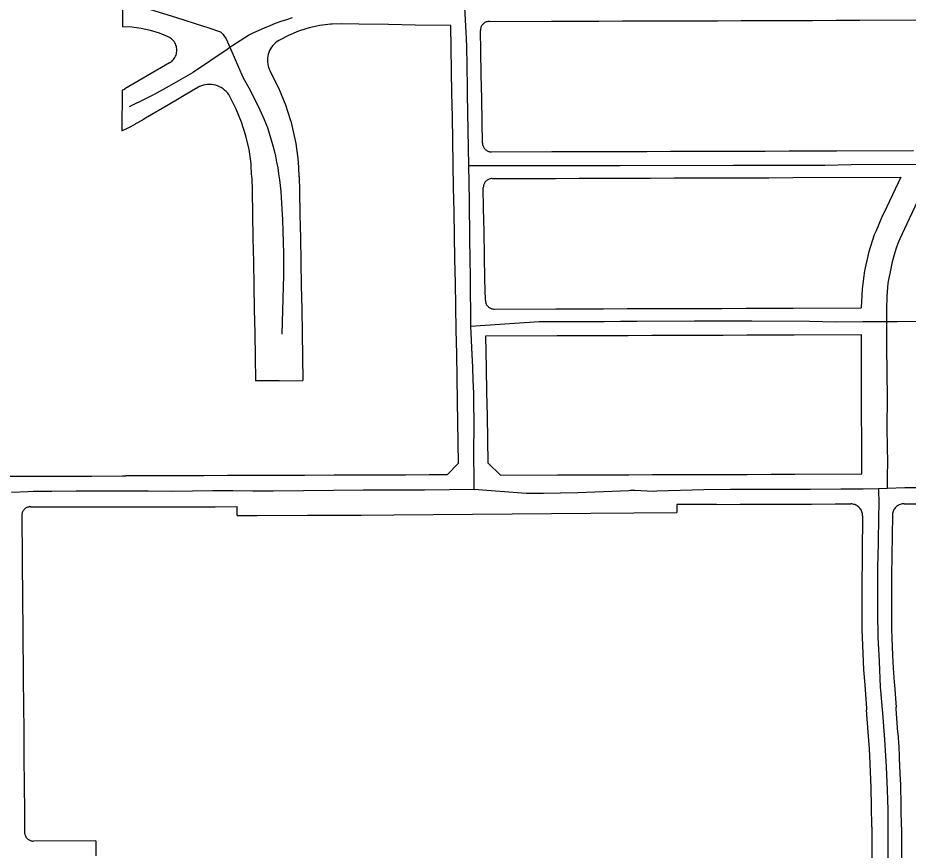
# Model space of a CAD drawing. Extents: x -25029 to 2274964, y -81170 to 687028.
# Drawn here: x 6830 to 8332, y -63947 to -62544 of the extents above; entities that cross this region are included whole.
import ezdxf

# ---------------------------------------------------------------- set-up
doc = ezdxf.new("R2010")
doc.units = 0
for name, color, linetype in [('81911BEA - RW_X_Fee_RW', 7, 'Continuous'), ('AP_X_Lights', 7, 'Continuous'), ('GE_X_CL_2000', 7, 'Continuous')]:
    doc.layers.add(name, color=color, linetype=linetype)

msp = doc.modelspace()

# ---------------------------------------------------------------- linework, layer by layer
at = {"layer": '81911BEA - RW_X_Fee_RW'}
for p, q in [((7007.2, -62518.6), (7007, -62558.6)), ((7086.5, -62619.5), (7011, -62663.4)), ((7271.4, -63155.4), (7231.4, -63155.3)), ((7271.4, -63155.4), (7311.4, -63155)), ((7554.4, -63314.3), (7574, -63294.2)), ((7624, -63294.6), (7644.4, -63314.5)), ((7942.1, -63364.3), (7942.1, -63377.8)), ((7200.5, -63382.7), (7234.1, -63382.7)), ((8255.4, -63383.3), (8253.9, -63508)), ((6962, -63931.3), (6857, -63931.5)), ((6962, -63931.3), (6962.2, -63956.2))]:
    msp.add_line(p, q, dxfattribs=at)
for points in [[(7084.1, -62575.6), (7069.3, -62569.7), (7054.1, -62565.1), (7038.6, -62561.6), (7022.9, -62559.5), (7007, -62558.6)], [(7376.4, -62553.9), (7360.7, -62554.4), (7358, -62554.5), (7339.7, -62556.7), (7321.7, -62560.6), (7316.5, -62562.2), (7304.1, -62566.1), (7287, -62573.1), (7270.7, -62581.6)], [(7560.7, -62556.6), (7500.7, -62555.8), (7455.6, -62555.1), (7405.6, -62554.4), (7376.4, -62553.9)], [(7574, -63294.2), (7572.1, -63190.3), (7571.4, -63150.3), (7570.7, -63110.3), (7570, -63070.3), (7569.2, -63030.3), (7568.5, -62990.3), (7567.8, -62950.4), (7567.1, -62910.4), (7566.4, -62870.4), (7565.6, -62830.4), (7564.9, -62790.4), (7564.2, -62750.4), (7563.5, -62710.4), (7562.7, -62670.4), (7560.7, -62556.6)], [(7625.8, -62549.6), (7624.5, -62549.6), (7623.2, -62549.8), (7621.9, -62550.1), (7620.6, -62550.5), (7619.4, -62551), (7618.2, -62551.6), (7617.1, -62552.4), (7616.1, -62553.2), (7615.1, -62554.1), (7614.2, -62555.1), (7613.4, -62556.1), (7612.7, -62557.2), (7612.2, -62558.4), (7611.7, -62559.7), (7611.3, -62560.9), (7611, -62562.2), (7610.9, -62563.5), (7610.8, -62564.8)], [(7625.8, -62549.6), (7730.6, -62549.3), (7770.6, -62549.1), (7810.6, -62549), (7850.6, -62548.9), (7890.6, -62548.8), (7930.6, -62548.6), (7970.6, -62548.5), (8010.6, -62548.4), (8050.6, -62548.3), (8090.6, -62548.1), (8130.6, -62548), (8170.6, -62547.9), (8210.6, -62547.8), (8250.6, -62547.6), (8413.6, -62547.1)], [(7086.5, -62619.5), (7088.3, -62618.3), (7090, -62617), (7091.6, -62615.5), (7093.1, -62613.9), (7094.4, -62612.2), (7095.6, -62610.3), (7096.5, -62608.4), (7097.4, -62606.4), (7098, -62604.3), (7098.4, -62602.2), (7098.7, -62600), (7098.8, -62597.9), (7098.7, -62595.7), (7098.3, -62593.6), (7097.9, -62591.5), (7097.2, -62589.4), (7096.3, -62587.4), (7095.3, -62585.5), (7094.1, -62583.7), (7092.8, -62582), (7091.3, -62580.4), (7089.6, -62579), (7087.9, -62577.7), (7086.1, -62576.6), (7084.1, -62575.6)], [(7614.3, -62754.8), (7613.6, -62719.6), (7612.9, -62679.6), (7612.2, -62639.6), (7611.5, -62599.6), (7610.8, -62564.8)], [(7270.7, -62581.6), (7267.9, -62583.5), (7265.2, -62585.5), (7262.7, -62587.8), (7260.4, -62590.3), (7258.4, -62593), (7256.6, -62595.8), (7255, -62598.8), (7253.7, -62601.9), (7252.7, -62605.1), (7252, -62608.4), (7251.5, -62611.8), (7251.4, -62615.1), (7251.5, -62618.5), (7252, -62621.9), (7252.7, -62625.2), (7253.7, -62628.4), (7255, -62631.5), (7256.5, -62634.5)], [(7305.2, -62811.8), (7304.2, -62795.1), (7303.4, -62780.9), (7299.7, -62755.2), (7299, -62750.3), (7292, -62720.1), (7290.5, -62715.4), (7282.6, -62690.6), (7270.7, -62662), (7256.5, -62634.5)], [(7006.4, -62666.1), (7006, -62733.7), (7006, -62734.2)], [(7006.4, -62666.1), (7007.9, -62665.2), (7009.4, -62664.3), (7011, -62663.4)], [(7134, -62661.2), (7123.3, -62667.5), (7084.4, -62690.1), (7045.6, -62712.7), (7041.2, -62715.3)], [(7188.1, -62676), (7186.2, -62673), (7184.2, -62670.3), (7181.8, -62667.7), (7179.3, -62665.3), (7176.6, -62663.2), (7173.7, -62661.3), (7170.6, -62659.7), (7167.4, -62658.4), (7164.1, -62657.3), (7160.7, -62656.5), (7157.3, -62656.1), (7153.9, -62655.9), (7150.4, -62656.1), (7147, -62656.5), (7143.6, -62657.3), (7140.3, -62658.3), (7137.1, -62659.6), (7134, -62661.2)], [(7225.3, -62813.3), (7224.2, -62795.4), (7223.8, -62789.4), (7220.5, -62765.7), (7215.2, -62742.3), (7208, -62719.5), (7198.9, -62697.3), (7188.1, -62676)], [(7006, -62734.2), (7017.9, -62728.2), (7028.3, -62722.6), (7029.6, -62721.9), (7041.2, -62715.3)], [(7614.3, -62754.8), (7614.3, -62756.1), (7614.5, -62757.4), (7614.8, -62758.7), (7615.2, -62759.9), (7615.8, -62761.1), (7616.4, -62762.2), (7617.1, -62763.3), (7617.9, -62764.3), (7618.8, -62765.3), (7619.7, -62766.1), (7620.8, -62766.9), (7621.9, -62767.6), (7623, -62768.2), (7624.2, -62768.7), (7625.5, -62769.1), (7626.7, -62769.3), (7628, -62769.5), (7629.3, -62769.6)], [(7629.3, -62769.6), (7731.2, -62769.2), (7771.2, -62769.1), (7811.2, -62769), (7851.2, -62768.9), (7891.2, -62768.8), (7931.2, -62768.6), (7971.2, -62768.5), (8011.2, -62768.4), (8051.2, -62768.3), (8091.2, -62768.1), (8131.2, -62768), (8171.2, -62767.9), (8211.3, -62767.8), (8341.4, -62767.4)], [(7225.3, -62813.3), (7225.7, -62835.3), (7226.4, -62875.3), (7227.1, -62915.3), (7227.8, -62955.3), (7228.5, -62995.3), (7229.3, -63035.3), (7230, -63075.3), (7230.7, -63115.3), (7231.4, -63155.3)], [(7305.2, -62811.8), (7305.7, -62835.1), (7306.4, -62875.1), (7306.7, -62895.1), (7307.1, -62915.1), (7307.8, -62955), (7308.6, -62995), (7309.3, -63035), (7310, -63075), (7310.7, -63115), (7311.4, -63155)], [(7630.6, -62814.6), (7629.3, -62814.6), (7627.9, -62814.8), (7626.7, -62815.1), (7625.4, -62815.5), (7624.2, -62816), (7623, -62816.6), (7621.9, -62817.3), (7620.9, -62818.2), (7619.9, -62819.1), (7619, -62820), (7618.2, -62821.1), (7617.5, -62822.2), (7616.9, -62823.4), (7616.4, -62824.6), (7616.1, -62825.9), (7615.8, -62827.2), (7615.7, -62828.5), (7615.6, -62829.8)], [(7630.6, -62814.6), (7737.4, -62814.2), (7777.4, -62814.1), (7817.4, -62814), (7857.4, -62813.9), (7897.4, -62813.7), (7937.4, -62813.6), (7977.4, -62813.5), (8017.4, -62813.4), (8057.4, -62813.2), (8097.4, -62813.1), (8137.4, -62813), (8319.9, -62812.4)], [(8319.9, -62812.4), (8296, -62862.5), (8287.2, -62880.8)], [(7619.1, -63019.8), (7618.4, -62984.6), (7617.7, -62944.6), (7617, -62904.6), (7616.2, -62864.6), (7615.6, -62829.8)], [(8287.2, -62880.8), (8278, -62902.7), (8275, -62909.7), (8265.4, -62939.6), (8264.7, -62942.6), (8258.5, -62970.2), (8256.9, -62982.7), (8254.4, -63001.3), (8253.1, -63032.6)], [(7619.1, -63019.8), (7619.1, -63021.1), (7619.3, -63022.4), (7619.6, -63023.7), (7620, -63024.9), (7620.5, -63026.1), (7621.2, -63027.2), (7621.9, -63028.3), (7622.7, -63029.3), (7623.6, -63030.3), (7624.5, -63031.1), (7625.6, -63031.9), (7626.7, -63032.6), (7627.8, -63033.2), (7629, -63033.7), (7630.2, -63034.1), (7631.5, -63034.3), (7632.8, -63034.5), (7634.1, -63034.6)], [(7634.1, -63034.6), (7738.1, -63034.2), (7778.1, -63034.1), (7818.1, -63034), (7858.1, -63033.9), (7898.1, -63033.7), (7938.1, -63033.6), (7978.1, -63033.5), (8018.1, -63033.4), (8058.1, -63033.2), (8098.1, -63033.1), (8138.1, -63033), (8253.1, -63032.6)], [(7620.1, -63079.6), (7740.1, -63079.2), (7780.1, -63079.1), (7820.1, -63079), (7860.1, -63078.9), (7900.1, -63078.7), (7940.1, -63078.6), (7980.1, -63078.5), (8020.1, -63078.4), (8060.1, -63078.2), (8100.1, -63078.1), (8140.1, -63078), (8253.2, -63077.6)], [(7624, -63294.6), (7623.3, -63254.6), (7622.6, -63214.6), (7621.8, -63174.6), (7621.1, -63134.6), (7620.1, -63079.6)], [(8253.9, -63312.6), (8253.8, -63252.6), (8253.6, -63212.6), (8253.5, -63172.6), (8253.4, -63132.6), (8253.2, -63077.6)], [(6726.1, -63316.8), (6765.1, -63316.7), (6811.9, -63316.5), (6857.1, -63316.4), (6905.1, -63316.3), (6950.1, -63316.1), (6955.1, -63316.1), (7007.1, -63315.9), (7012.8, -63315.9)], [(7274.3, -63315.1), (7234.3, -63315.2), (7184.3, -63315.4), (7144.3, -63315.5), (7104.3, -63315.6), (7059.3, -63315.8), (7012.8, -63315.9)], [(7554.4, -63314.3), (7524.4, -63314.3), (7484.4, -63314.5), (7444.3, -63314.6), (7404.3, -63314.7), (7364.3, -63314.8), (7314.3, -63315), (7274.3, -63315.1)], [(7644.4, -63314.5), (7740.9, -63314.2), (7780.9, -63314.1), (7820.9, -63314), (7860.9, -63313.9), (7900.9, -63313.7), (7940.9, -63313.6), (7980.9, -63313.5), (8020.9, -63313.4), (8060.9, -63313.2), (8100.9, -63313.1), (8140.9, -63313), (8253.9, -63312.6)], [(6852.2, -63367.8), (6850.9, -63367.9), (6849.6, -63368), (6848.3, -63368.3), (6847.1, -63368.7), (6845.8, -63369.2), (6844.7, -63369.8), (6843.6, -63370.5), (6842.5, -63371.3), (6841.6, -63372.2), (6840.7, -63373.2), (6839.9, -63374.2), (6839.2, -63375.4), (6838.6, -63376.5), (6838.1, -63377.7), (6837.7, -63379), (6837.4, -63380.3), (6837.3, -63381.6), (6837.2, -63382.9)], [(6852.2, -63367.8), (6957.1, -63367.8), (7013.5, -63367.8), (7068.5, -63367.8), (7123.3, -63367.8), (7163.3, -63367.8), (7200.7, -63367.7)], [(7200.5, -63382.7), (7200.6, -63377.7), (7200.6, -63372.7), (7200.7, -63367.7)], [(8008.8, -63363.8), (7956.9, -63364.2), (7942.1, -63364.3)], [(8008.8, -63363.8), (8048.9, -63363.6), (8088.9, -63363.5), (8128.9, -63363.4), (8168.9, -63363.3), (8209.3, -63363.2), (8235.3, -63363.1)], [(8255.4, -63383.3), (8255.3, -63381.6), (8255.3, -63379.8), (8254.7, -63378.1), (8254.2, -63376.4), (8253.6, -63374.8), (8252.8, -63373.2), (8251.8, -63371.7), (8250.8, -63370.3), (8249.6, -63369), (8248.3, -63367.8), (8246.9, -63366.7), (8245.4, -63365.8), (8243.8, -63365), (8242.2, -63364.3), (8240.5, -63363.8), (8238.8, -63363.4), (8237.1, -63363.2), (8235.3, -63363.1)], [(8325.3, -63362.8), (8323.6, -63362.9), (8321.9, -63363), (8320.2, -63363.5), (8318.5, -63364), (8317, -63364.7), (8315.4, -63365.5), (8314, -63366.4), (8312.6, -63367.4), (8311.3, -63368.6), (8310.1, -63369.9), (8309.1, -63371.2), (8308.1, -63372.7), (8307.3, -63374.2), (8306.6, -63375.8), (8306.1, -63377.5), (8305.7, -63379.1), (8305.6, -63380.8), (8305.5, -63382.6)], [(8325.3, -63362.8), (8355.6, -63362.7), (8400.6, -63362.6), (8405.6, -63362.6), (8451.7, -63362.4)], [(6837.2, -63382.9), (6838.5, -63527.8), (6838.9, -63571.8), (6839.2, -63615.8), (6839.3, -63617.8), (6839.6, -63656.9), (6839.6, -63658.9), (6840, -63701.9), (6840.4, -63746.9), (6840.8, -63791.9), (6841.2, -63836.9), (6841.6, -63881.9), (6841.9, -63916.6)], [(7234.1, -63382.7), (7319.3, -63382.3), (7359.8, -63382), (7409.8, -63381.8), (7464.8, -63381.5)], [(7464.8, -63381.5), (7796.8, -63378.9), (7942.1, -63377.8)], [(8305.5, -63382.6), (8304.2, -63483.6), (8303.9, -63508.6)], [(8253.9, -63508), (8254.1, -63548), (8254.2, -63575.5), (8254.7, -63588), (8256.3, -63628), (8256.9, -63642.9), (8258.8, -63667.9), (8261.7, -63707.8), (8261.9, -63710.2)], [(8303.9, -63508.6), (8304, -63528.6), (8304.1, -63548.6), (8304.2, -63573.6), (8304.2, -63574.4), (8304.8, -63588.6), (8306, -63618.6), (8306.4, -63628.6), (8306.8, -63640), (8308.6, -63663.5), (8308.9, -63668.5), (8311.7, -63705.6)], [(8271, -63907.5), (8270.5, -63872.5), (8270, -63841.6), (8269.3, -63827.5), (8267.5, -63787.6), (8267, -63775.8), (8264.8, -63747.7), (8261.9, -63710.2)], [(8321, -63907.5), (8320.5, -63876.1), (8320.4, -63868.1), (8320, -63840.1), (8319.7, -63835), (8319.5, -63829), (8317.8, -63792.2), (8317.6, -63788.2), (8316.9, -63772.8), (8315.1, -63750.2), (8315, -63748.3), (8311.9, -63708.4), (8311.7, -63705.6)], [(8271, -63907.5), (8271, -63919.2), (8271, -63944)], [(8321, -63907.5), (8321, -63918.7), (8321, -63943.8)], [(6841.9, -63916.6), (6841.9, -63917.9), (6842.1, -63919.2), (6842.4, -63920.4), (6842.8, -63921.7), (6843.3, -63922.9), (6843.9, -63924.1), (6844.6, -63925.2), (6845.4, -63926.2), (6846.3, -63927.1), (6847.3, -63928), (6848.3, -63928.8), (6849.5, -63929.5), (6850.6, -63930.1), (6851.8, -63930.6), (6853.1, -63931), (6854.4, -63931.3), (6855.6, -63931.4), (6857, -63931.5)], [(8271, -63944), (8271.1, -63981.4), (8271.1, -64246.6), (8271.1, -64323.9)], [(8321, -63943.7), (8321.1, -64021), (8321.1, -64061), (8321.1, -64121), (8321.1, -64171), (8321.1, -64181), (8321.1, -64221), (8321.1, -64245.2)]]:
    msp.add_lwpolyline(points, dxfattribs=at)
at = {"layer": 'AP_X_Lights'}
msp.add_line((8282.3, -63336.9), (8296.8, -63336.5), dxfattribs=at)
at = {"layer": 'GE_X_CL_2000'}
for points in [[(6842.3, -62487.2), (6891.1, -62505.4), (6933.1, -62516.8), (6967, -62520), (6979.5, -62519.8), (6992, -62519.7), (7005.8, -62519.9), (7010.2, -62520.5), (7014.6, -62521.1), (7024.5, -62523.2), (7034.5, -62525.3), (7054.3, -62529.5), (7081.9, -62538.1), (7108.8, -62546.5), (7132.9, -62554), (7150.9, -62560.1), (7172.1, -62567.3), (7176.2, -62571), (7181.8, -62579.1), (7188.2, -62593.2)], [(7584, -62526), (7586.7, -62578.7), (7587.3, -62592.6), (7587.5, -62603.1), (7587.7, -62613.5), (7588.6, -62673.1), (7589.5, -62732.7), (7590.5, -62792.3)], [(7188.2, -62593.2), (7193.2, -62589.8), (7219.7, -62573), (7228.6, -62568.5), (7237.7, -62564.2), (7246.8, -62560.2), (7256, -62556.4), (7265.3, -62552.8), (7274.7, -62549.4), (7284.2, -62546.3), (7293.8, -62543.3)], [(7018.8, -62693.1), (7047.5, -62679.2), (7061, -62672.2), (7086.3, -62658.3), (7125.5, -62635.5), (7126.8, -62634.4), (7183.5, -62596.3), (7188.2, -62593.2)], [(7188.2, -62593.2), (7210.2, -62643.8), (7223.1, -62666.6), (7238.9, -62698.5), (7246, -62715.1), (7251.5, -62728.5), (7254.5, -62737.9), (7257.4, -62747.6), (7260.1, -62757.3), (7262.6, -62767), (7264.9, -62776.9), (7266.9, -62786.7), (7268.8, -62796.6), (7270.4, -62806.6), (7271.8, -62816.5), (7273, -62826.5), (7273.9, -62836.6), (7274.7, -62846.7), (7275.9, -62865.4), (7276.9, -62884.2), (7277.6, -62903), (7278.2, -62921.9), (7278.5, -62940.7), (7278.6, -62959.5), (7278.5, -62978.3), (7278.2, -62997.2), (7276, -63076.8)], [(7590.5, -62792.3), (7846.7, -62792.6), (8037.3, -62791.7), (8075.8, -62792.1), (8114.5, -62792.2), (8153.2, -62792.1), (8191.8, -62791.8), (8235.8, -62790.7), (8378.7, -62790.3)], [(7590.5, -62792.3), (7591.5, -62852), (7592.3, -62916.8), (7593.4, -62981.6), (7594, -63063.5)], [(8378.7, -62790.3), (8360.7, -62825.5), (8348.7, -62851.4), (8333.7, -62882.3), (8318, -62916.4), (8315, -62924), (8312.2, -62931.7), (8309.7, -62939.4), (8307.3, -62947.2), (8305.2, -62955.1), (8303.4, -62963.1), (8298.1, -62990.7), (8296.1, -63012.9), (8295.8, -63035.3), (8295.8, -63055.6)], [(7594, -63063.5), (7709.6, -63055.6), (7764.6, -63055.7), (7792.1, -63055.6), (7819.5, -63055.5), (7847, -63055.2), (7874.6, -63054.9), (7971.6, -63054.6), (8068.7, -63054.6), (8165.7, -63054.8), (8210.5, -63056), (8255.7, -63055.7), (8295.8, -63055.6)], [(8295.8, -63055.6), (8295.6, -63067.5), (8295.8, -63100.5), (8296, -63139.4), (8296.8, -63186), (8296.1, -63232.4), (8297, -63269.7), (8297.1, -63290.4), (8296.8, -63318), (8296.8, -63336.5)], [(8295.8, -63055.6), (8313.4, -63055.5), (8357.5, -63055.2), (8408.5, -63054.7), (8460.5, -63054.7), (8509.2, -63054), (8551.1, -63053.9), (8590.7, -63053.4), (8639.9, -63053.3), (8687.2, -63053.4), (8734.3, -63053.6), (8780.7, -63053), (8833.4, -63053), (8868.8, -63052.4), (8903.2, -63052.6), (8939.6, -63052.5), (8975.3, -63052.2), (9022.8, -63052), (9093.1, -63052.2), (9192.2, -63053.1), (9385, -63051)], [(7594, -63063.5), (7596.3, -63110.9), (7597.4, -63132.5), (7598.2, -63154.4), (7598.9, -63176.3), (7599.3, -63198.2), (7599.5, -63220), (7599.4, -63241.9), (7599.1, -63263.8), (7599.8, -63338.2)], [(6819.7, -63343), (6847.4, -63341.9), (6856.3, -63341.8), (6888, -63341.4), (6928.7, -63341), (6969.3, -63340.8), (7010, -63340.8), (7050.6, -63340.9), (7091.4, -63341.3), (7125.4, -63340.9), (7159.3, -63340.7), (7193.2, -63340.7), (7227.1, -63340.8), (7261.2, -63341.1), (7312.2, -63340.4), (7363, -63339.9), (7413.8, -63339.6), (7464.7, -63339.5), (7490.5, -63339.6), (7516.4, -63339.5), (7599.8, -63338.2)], [(7599.8, -63338.2), (7687.9, -63345.2), (7716.9, -63344.9), (7745.8, -63344.4), (7774.8, -63343.7), (7803.8, -63342.8), (7832.7, -63341.6), (7861.2, -63340.2), (7863.8, -63339.9), (7867.6, -63340.1), (7871.1, -63340.1), (7902.1, -63341.3), (7908.5, -63341.1), (7987.7, -63338.8), (8032.7, -63338.4), (8077.7, -63338.2), (8122.7, -63338.2), (8167.6, -63338.4), (8218.5, -63337.8), (8256.1, -63337.4), (8282.3, -63336.9)], [(8282.3, -63336.9), (8282.5, -63363.9), (8281.9, -63383.9), (8281.6, -63429.3), (8280.7, -63470.2), (8280.6, -63509.9), (8280.4, -63529.3), (8280.3, -63545.8), (8281.2, -63587.7), (8283.1, -63629), (8285.1, -63671.6), (8288.6, -63715.9), (8292, -63760), (8295, -63806.1), (8296.7, -63845), (8297.6, -63878.6), (8297.7, -63929.8), (8297.8, -63946.6), (8297.5, -63987.2)], [(8296.8, -63336.5), (8326.3, -63335.3), (8372.3, -63335.4), (8422.1, -63335.9), (8462.3, -63335.9), (8521.9, -63335.7), (8561.6, -63336.1), (8627, -63336.4)]]:
    msp.add_lwpolyline(points, dxfattribs=at)

doc.saveas('drawing.dxf')
